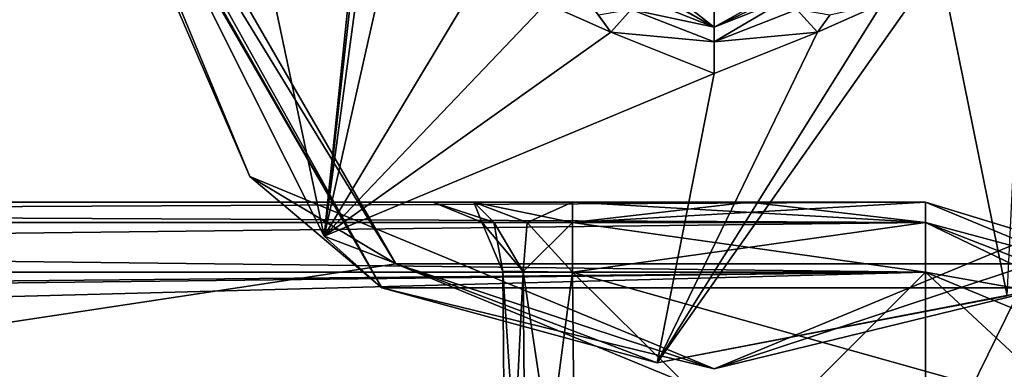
# Model space of a CAD drawing. Header units: metres. Extents: x -205 to 205, y -82 to 82.
# Tile 285 of 426: x 31.04 to 38.07, y 44.3 to 46.8. Entities that reach past the tile are written whole.
import ezdxf

# ---------------------------------------------------------------- set-up
doc = ezdxf.new("R2010")
doc.units = ezdxf.units.M
doc.layers.add('solid_PRT0003', color=7, linetype='CONTINUOUS')

msp = doc.modelspace()

# ---------------------------------------------------------------- linework, layer by layer
at = {"layer": 'solid_PRT0003'}
for points in [[(0, -75), (0, 75), (200, 75)], [(200, -75), (0, -75), (200, 75)], [(152.359421, 46.364033, 1.5), (155.12355, 47.959885, 1.5), (0, 75, 1.5)], [(82.463356, 59.144901, 1.5), (152.359421, 46.364033, 1.5), (0, 75, 1.5)], [(22.412584, 43.790237, 12.882648), (31.964466, 53.035534, 13.207107), (31.757359, 53.242641, 12.5)], [(22.444714, 43.914734, 12.646502), (22.412584, 43.790237, 12.882648), (31.757359, 53.242641, 12.5)], [(22.479185, 43.964466, 12.5), (22.444714, 43.914734, 12.646502), (31.757359, 53.242641, 12.5)], [(31.757359, 53.242641, 12.5), (23.929039, 45.414322, 3.196684), (22.479185, 43.964466, 3.444855)], [(22.479185, 43.964466, 12.5), (31.757359, 53.242641, 12.5), (22.479185, 43.964466, 3.444855)], [(31.757359, 53.242641, 12.5), (25.196232, 46.681515, 3.004873), (23.929039, 45.414322, 3.196684)], [(31.757359, 53.242641, 12.5), (28.7278, 50.213081, 2.590601), (25.196232, 46.681515, 3.004873)], [(22.412584, 43.790237, 12.882648), (22.59115, 43.655769, 13.211638), (31.964466, 53.035534, 13.207107)], [(22.59115, 43.655769, 13.211638), (23.042608, 43.498199, 13.462326), (31.964466, 53.035534, 13.207107)], [(23.042608, 43.498199, 13.462326), (23.428932, 43.5, 13.5), (31.964466, 53.035534, 13.207107)], [(31.964466, 53.035534, 13.207107), (23.428932, 43.5, 13.5), (32.464466, 52.535534, 13.5)], [(31.450001, 49, 13.5), (32.464466, 52.535534, 13.5), (23.428932, 43.5, 13.5)], [(33.725079, 45.059544, 13.5), (31.450001, 49, 13.5), (23.428932, 43.5, 13.5)], [(33.625015, 44.886372, 13.7), (31.25, 49, 17.098219), (31.25, 49, 13.7)], [(33.625015, 44.886372, 17.098219), (31.272049, 49, 17.189507), (31.25, 49, 17.098219)], [(33.625015, 44.886372, 13.7), (33.625015, 44.886372, 17.098219), (31.25, 49, 17.098219)], [(32.682663, 45.682663, 13.558578), (33.625015, 44.886372, 13.7), (31.25, 49, 13.7)], [(32.682663, 45.682663, 13.558578), (31.25, 49, 13.7), (31.308578, 49, 13.558578)], [(33.625015, 44.886372, 17.098219), (31.333334, 49, 17.260666), (31.272049, 49, 17.189507)], [(31.308578, 49, 13.558578), (31.450001, 49, 13.5), (33.725079, 45.059544, 13.5)], [(32.682663, 45.682663, 13.558578), (31.308578, 49, 13.558578), (33.725079, 45.059544, 13.5)], [(33.625015, 44.886372, 17.098219), (33.212608, 45.257244, 17.260666), (31.333334, 49, 17.260666)], [(32.42065, 49, 17.9174), (31.333334, 49, 17.260666), (33.212608, 45.257244, 17.260666)], [(33.598206, 49, 18.393753), (32.42065, 49, 17.9174), (33.212608, 45.257244, 17.260666)], [(33.608345, 48.77932, 18.393745), (33.598206, 49, 18.393753), (33.212608, 45.257244, 17.260666)], [(33.651543, 48.496578, 18.393747), (33.608345, 48.77932, 18.393745), (33.212608, 45.257244, 17.260666)], [(33.765095, 47.709679, 18.33514), (33.651543, 48.496578, 18.393747), (33.212608, 45.257244, 17.260666)], [(34.389793, 47.217888, 18.393747), (33.765095, 47.709679, 18.33514), (33.212608, 45.257244, 17.260666)], [(38.234955, 47.709778, 18.335142), (37.610207, 47.217888, 18.393747), (38.094273, 44.829651, 17.260666)], [(34.799061, 46.919994, 18.393747), (34.389793, 47.217888, 18.393747), (33.212608, 45.257244, 17.260666)], [(34.937832, 47.159683, 18.43961), (34.799061, 46.919994, 18.393747), (35.261749, 46.714466, 18.393747)], [(34.937832, 47.159683, 18.43961), (35.261749, 46.714466, 18.393747), (35.173622, 46.835346, 18.416395)], [(37.610207, 47.217888, 18.393747), (35.592983, 44.351116, 17.260666), (38.094273, 44.829651, 17.260666)], [(37.200874, 46.919952, 18.393747), (35.592983, 44.351116, 17.260666), (37.610207, 47.217888, 18.393747)], [(35.329273, 47.124851, 16.770613), (35.45715, 46.966999, 18.155281), (36, 46.75, 18.098503)], [(36.000744, 46.75, 16.884211), (35.329273, 47.124851, 16.770613), (36, 46.75, 18.098503)], [(36.000744, 46.75, 16.884211), (35.39394, 47.103199, 16.639412), (35.329273, 47.124851, 16.770613)], [(36.000744, 46.75, 16.884211), (35.510468, 47.134945, 16.554106), (35.39394, 47.103199, 16.639412)], [(36.000744, 46.75, 16.884211), (36.00005, 46.875008, 16.667706), (35.510468, 47.134945, 16.554106)], [(36.000744, 46.75, 16.884211), (36.670727, 47.124851, 16.770613), (36.00005, 46.875008, 16.667706)], [(36.000744, 46.75, 16.884211), (36.670727, 47.124851, 18.184393), (36.670727, 47.124851, 16.770613)], [(36.000744, 46.75, 16.884211), (36.613266, 47.043476, 18.172403), (36.670727, 47.124851, 18.184393)], [(36.000744, 46.75, 16.884211), (36.54285, 46.966999, 18.155281), (36.613266, 47.043476, 18.172403)], [(36, 46.75, 18.098503), (35.45715, 46.966999, 18.155281), (35.408401, 46.876709, 18.352713)], [(36, 46.645508, 18.301796), (36.591595, 46.876709, 18.352715), (36.54285, 46.966999, 18.155281)], [(36, 46.645508, 18.301796), (36.54285, 46.966999, 18.155281), (36, 46.75, 18.098503)], [(36.000744, 46.75, 16.884211), (36, 46.75, 18.098503), (36.54285, 46.966999, 18.155281)], [(35.261749, 46.714466, 18.393747), (34.799061, 46.919994, 18.393747), (33.212608, 45.257244, 17.260666)], [(35.408401, 46.876709, 18.352713), (35.173622, 46.835346, 18.416395), (35.261749, 46.714466, 18.393747)], [(36, 46.645508, 18.301796), (35.408401, 46.876709, 18.352713), (35.261749, 46.714466, 18.393747)], [(36, 46.645508, 18.301796), (36, 46.75, 18.098503), (35.408401, 46.876709, 18.352713)], [(37.200874, 46.919952, 18.393747), (36.738251, 46.714466, 18.393747), (35.592983, 44.351116, 17.260666)], [(36, 46.645508, 18.301796), (36.738251, 46.714466, 18.393747), (36.591595, 46.876709, 18.352715)], [(36.591595, 46.876709, 18.352715), (36.738251, 46.714466, 18.393747), (36.826389, 46.835361, 18.416397)], [(36.826389, 46.835361, 18.416397), (36.738251, 46.714466, 18.393747), (37.200874, 46.919952, 18.393747)], [(36, 46.419353, 18.335138), (35.261749, 46.714466, 18.393747), (33.212608, 45.257244, 17.260666)], [(36, 46.645508, 18.301796), (35.261749, 46.714466, 18.393747), (36, 46.419353, 18.335138)], [(36.738251, 46.714466, 18.393747), (36, 46.419353, 18.335138), (35.592983, 44.351116, 17.260666)], [(36, 46.645508, 18.301796), (36, 46.419353, 18.335138), (36.738251, 46.714466, 18.393747)], [(36, 46.419353, 18.335138), (33.212608, 45.257244, 17.260666), (35.592983, 44.351116, 17.260666)], [(36, 44.308578, 13.558578), (32.682663, 45.682663, 13.558578), (33.725079, 45.059544, 13.5)], [(36, 44.308578, 13.558578), (33.625015, 44.886372, 13.7), (32.682663, 45.682663, 13.558578)], [(39.317337, 45.682663, 13.558578), (36, 44.308578, 13.558578), (38.275257, 45.059738, 13.5)], [(39.317337, 45.682663, 13.558578), (38.375008, 44.886383, 13.7), (36, 44.308578, 13.558578)], [(34.281857, 45.5, 47.792873), (7.2262, 45.5, 46.5), (25.032543, 45.5, 47.5)], [(37.510765, 45.5, 47.5), (37.510765, 45.5, 46.5), (7.2262, 45.5, 46.5)], [(37.510765, 45.353554, 46.146446), (7.2262, 45.5, 46.5), (37.510765, 45.5, 46.5)], [(36.24987, 45.5, 47.5), (37.510765, 45.5, 47.5), (7.2262, 45.5, 46.5)], [(34.988979, 45.5, 47.5), (36.24987, 45.5, 47.5), (7.2262, 45.5, 46.5)], [(34.281857, 45.5, 47.792873), (34.988979, 45.5, 47.5), (7.2262, 45.5, 46.5)], [(7.2262, 45.353504, 46.146397), (7.2262, 45.5, 46.5), (37.510765, 45.353554, 46.146446)], [(8.079841, 45.5, 74.025986), (7.2262, 45.5, 74.5), (37.510765, 45.5, 74.5)], [(7.2262, 45.353527, 74.853577), (37.510765, 45.5, 74.5), (7.2262, 45.5, 74.5)], [(37.510765, 45.353554, 74.853554), (37.510765, 45.5, 74.5), (7.2262, 45.353527, 74.853577)], [(8.902474, 45.5, 73.5), (8.079841, 45.5, 74.025986), (37.510765, 45.5, 74.5)], [(16.967514, 45.5, 73.5), (8.902474, 45.5, 73.5), (37.510765, 45.5, 74.5)], [(25.032551, 45.5, 73.5), (16.967514, 45.5, 73.5), (37.510765, 45.5, 74.5)], [(33.98893, 45.5, 48.499981), (25.032543, 45.5, 47.5), (25.739674, 45.5, 47.792873)], [(33.98893, 45.5, 48.499981), (34.281857, 45.5, 47.792873), (25.032543, 45.5, 47.5)], [(25.739674, 45.5, 73.20713), (25.032551, 45.5, 73.5), (37.510765, 45.5, 74.5)], [(33.98893, 45.5, 66.499985), (25.739674, 45.5, 47.792873), (26.0326, 45.5, 48.499989)], [(33.98893, 45.5, 51.499996), (33.98893, 45.5, 48.499981), (25.739674, 45.5, 47.792873)], [(33.98893, 45.5, 54.500011), (33.98893, 45.5, 51.499996), (25.739674, 45.5, 47.792873)], [(33.98893, 45.5, 57.499981), (33.98893, 45.5, 54.500011), (25.739674, 45.5, 47.792873)], [(33.98893, 45.5, 60.499996), (33.98893, 45.5, 57.499981), (25.739674, 45.5, 47.792873)], [(33.98893, 45.5, 63.500011), (33.98893, 45.5, 60.499996), (25.739674, 45.5, 47.792873)], [(33.98893, 45.5, 66.499985), (33.98893, 45.5, 63.500011), (25.739674, 45.5, 47.792873)], [(26.0326, 45.5, 72.500023), (25.739674, 45.5, 73.20713), (37.510765, 45.5, 74.5)], [(34.281857, 45.5, 73.20713), (26.0326, 45.5, 60.500004), (26.0326, 45.5, 63.500019)], [(26.0326, 45.5, 66.499985), (34.281857, 45.5, 73.20713), (26.0326, 45.5, 63.500019)], [(34.281857, 45.5, 73.20713), (26.0326, 45.5, 57.499989), (26.0326, 45.5, 60.500004)], [(34.281857, 45.5, 73.20713), (26.0326, 45.5, 54.500019), (26.0326, 45.5, 57.499989)], [(33.98893, 45.5, 72.500015), (26.0326, 45.5, 51.500004), (26.0326, 45.5, 54.500019)], [(34.281857, 45.5, 73.20713), (33.98893, 45.5, 72.500015), (26.0326, 45.5, 54.500019)], [(33.98893, 45.5, 72.500015), (26.0326, 45.5, 48.499989), (26.0326, 45.5, 51.500004)], [(33.98893, 45.5, 69.5), (33.98893, 45.5, 66.499985), (26.0326, 45.5, 48.499989)], [(33.98893, 45.5, 72.500015), (33.98893, 45.5, 69.5), (26.0326, 45.5, 48.499989)], [(26.0326, 45.5, 72.500023), (34.988987, 45.5, 73.5), (34.281857, 45.5, 73.20713)], [(26.0326, 45.5, 69.5), (26.0326, 45.5, 72.500023), (34.281857, 45.5, 73.20713)], [(26.0326, 45.5, 66.499985), (26.0326, 45.5, 69.5), (34.281857, 45.5, 73.20713)], [(26.0326, 45.5, 72.500023), (37.510765, 45.5, 74.5), (34.988987, 45.5, 73.5)], [(34.426773, 45.356216, 48.175434), (34.281857, 45.5, 47.792873), (33.98893, 45.5, 48.499981)], [(34.339386, 45.356625, 54.5), (33.98893, 45.5, 48.499981), (33.98893, 45.5, 51.499996)], [(34.339386, 45.356625, 48.5), (33.98893, 45.5, 48.499981), (34.339386, 45.356625, 54.5)], [(34.426773, 45.356216, 48.175434), (33.98893, 45.5, 48.499981), (34.339386, 45.356625, 48.5)], [(34.339386, 45.356625, 54.5), (33.98893, 45.5, 51.499996), (33.98893, 45.5, 54.500011)], [(34.281857, 45.5, 56.792873), (34.281857, 45.5, 55.207127), (33.98893, 45.5, 54.500011)], [(34.339386, 45.356625, 54.5), (33.98893, 45.5, 54.500011), (34.281857, 45.5, 55.207127)], [(33.98893, 45.5, 57.499981), (34.281857, 45.5, 56.792873), (33.98893, 45.5, 54.500011)], [(34.426773, 45.356216, 57.175434), (34.281857, 45.5, 56.792873), (33.98893, 45.5, 57.499981)], [(34.339386, 45.356625, 63.5), (33.98893, 45.5, 57.499981), (33.98893, 45.5, 60.499996)], [(34.339386, 45.356625, 57.5), (33.98893, 45.5, 57.499981), (34.339386, 45.356625, 63.5)], [(34.426773, 45.356216, 57.175434), (33.98893, 45.5, 57.499981), (34.339386, 45.356625, 57.5)], [(34.339386, 45.356625, 63.5), (33.98893, 45.5, 60.499996), (33.98893, 45.5, 63.500011)], [(34.281857, 45.5, 65.79287), (34.281857, 45.5, 64.20713), (33.98893, 45.5, 63.500011)], [(34.339386, 45.356625, 63.5), (33.98893, 45.5, 63.500011), (34.281857, 45.5, 64.20713)], [(33.98893, 45.5, 66.499985), (34.281857, 45.5, 65.79287), (33.98893, 45.5, 63.500011)], [(34.426773, 45.356216, 66.175438), (34.281857, 45.5, 65.79287), (33.98893, 45.5, 66.499985)], [(34.339386, 45.356625, 72.5), (33.98893, 45.5, 66.499985), (33.98893, 45.5, 69.5)], [(34.339386, 45.356625, 66.5), (33.98893, 45.5, 66.499985), (34.339386, 45.356625, 72.5)], [(34.426773, 45.356216, 66.175438), (33.98893, 45.5, 66.499985), (34.339386, 45.356625, 66.5)], [(34.339386, 45.356625, 72.5), (33.98893, 45.5, 69.5), (33.98893, 45.5, 72.500015)], [(34.339386, 45.356625, 72.5), (33.98893, 45.5, 72.500015), (34.281857, 45.5, 73.20713)], [(34.988968, 45.35355, 47.853554), (34.988979, 45.5, 47.5), (34.281857, 45.5, 47.792873)], [(34.664948, 45.355091, 47.938828), (34.988968, 45.35355, 47.853554), (34.281857, 45.5, 47.792873)], [(34.664948, 45.355091, 47.938828), (34.281857, 45.5, 47.792873), (34.426773, 45.356216, 48.175434)], [(34.988979, 45.5, 56.5), (34.988987, 45.5, 55.5), (34.281857, 45.5, 55.207127)], [(34.664948, 45.355091, 55.061172), (34.281857, 45.5, 55.207127), (34.988987, 45.5, 55.5)], [(34.281857, 45.5, 56.792873), (34.988979, 45.5, 56.5), (34.281857, 45.5, 55.207127)], [(34.426773, 45.356216, 54.824562), (34.281857, 45.5, 55.207127), (34.664948, 45.355091, 55.061172)], [(34.339386, 45.356625, 54.5), (34.281857, 45.5, 55.207127), (34.426773, 45.356216, 54.824562)], [(34.988968, 45.35355, 56.853554), (34.988979, 45.5, 56.5), (34.281857, 45.5, 56.792873)], [(34.664948, 45.355091, 56.938828), (34.281857, 45.5, 56.792873), (34.426773, 45.356216, 57.175434)], [(34.988968, 45.35355, 56.853554), (34.281857, 45.5, 56.792873), (34.664948, 45.355091, 56.938828)], [(34.988979, 45.5, 65.5), (34.988987, 45.5, 64.5), (34.281857, 45.5, 64.20713)], [(34.664948, 45.355091, 64.061172), (34.281857, 45.5, 64.20713), (34.988987, 45.5, 64.5)], [(34.281857, 45.5, 65.79287), (34.988979, 45.5, 65.5), (34.281857, 45.5, 64.20713)], [(34.426773, 45.356216, 63.824562), (34.281857, 45.5, 64.20713), (34.664948, 45.355091, 64.061172)], [(34.339386, 45.356625, 63.5), (34.281857, 45.5, 64.20713), (34.426773, 45.356216, 63.824562)], [(34.988968, 45.35355, 65.853554), (34.988979, 45.5, 65.5), (34.281857, 45.5, 65.79287)], [(34.664948, 45.355091, 65.938828), (34.281857, 45.5, 65.79287), (34.426773, 45.356216, 66.175438)], [(34.988968, 45.35355, 65.853554), (34.281857, 45.5, 65.79287), (34.664948, 45.355091, 65.938828)], [(34.664948, 45.355091, 73.061172), (34.281857, 45.5, 73.20713), (34.988987, 45.5, 73.5)], [(34.426773, 45.356216, 72.824562), (34.339386, 45.356625, 72.5), (34.281857, 45.5, 73.20713)], [(34.426773, 45.356216, 72.824562), (34.281857, 45.5, 73.20713), (34.664948, 45.355091, 73.061172)], [(34.664948, 45.355091, 55.061172), (34.988987, 45.5, 55.5), (34.988968, 45.35355, 55.146442)], [(34.664948, 45.355091, 64.061172), (34.988987, 45.5, 64.5), (34.988968, 45.35355, 64.146446)], [(34.664948, 45.355091, 73.061172), (34.988987, 45.5, 73.5), (34.988968, 45.35355, 73.146446)], [(34.988968, 45.35355, 47.853554), (37.510765, 45.5, 47.5), (36.24987, 45.5, 47.5)], [(34.988968, 45.35355, 47.853554), (37.510765, 45.353554, 47.853554), (37.510765, 45.5, 47.5)], [(34.988968, 45.35355, 47.853554), (36.24987, 45.5, 47.5), (34.988979, 45.5, 47.5)], [(34.988968, 45.35355, 55.146442), (34.988987, 45.5, 55.5), (37.510765, 45.353554, 55.146446)], [(34.988968, 45.35355, 56.853554), (37.510765, 45.5, 56.5), (36.24987, 45.5, 56.5)], [(34.988968, 45.35355, 56.853554), (37.510765, 45.353554, 56.853554), (37.510765, 45.5, 56.5)], [(34.988968, 45.35355, 56.853554), (36.24987, 45.5, 56.5), (34.988979, 45.5, 56.5)], [(34.988968, 45.35355, 64.146446), (34.988987, 45.5, 64.5), (37.510765, 45.353554, 64.146446)], [(34.988968, 45.35355, 65.853554), (37.510765, 45.5, 65.5), (36.24987, 45.5, 65.5)], [(37.510765, 45.353554, 65.853554), (37.510765, 45.5, 65.5), (34.988968, 45.35355, 65.853554)], [(34.988968, 45.35355, 65.853554), (36.24987, 45.5, 65.5), (34.988979, 45.5, 65.5)], [(34.988968, 45.35355, 73.146446), (34.988987, 45.5, 73.5), (37.510765, 45.353554, 73.146446)], [(34.988979, 45.5, 56.5), (36.24987, 45.5, 56.5), (34.988987, 45.5, 55.5)], [(34.988979, 45.5, 65.5), (36.24987, 45.5, 65.5), (34.988987, 45.5, 64.5)], [(36.24987, 45.5, 56.5), (36.249874, 45.5, 55.5), (34.988987, 45.5, 55.5)], [(37.510765, 45.353554, 55.146446), (34.988987, 45.5, 55.5), (36.249874, 45.5, 55.5)], [(36.24987, 45.5, 65.5), (36.249874, 45.5, 64.5), (34.988987, 45.5, 64.5)], [(37.510765, 45.353554, 64.146446), (34.988987, 45.5, 64.5), (36.249874, 45.5, 64.5)], [(37.510765, 45.5, 74.5), (36.249874, 45.5, 73.5), (34.988987, 45.5, 73.5)], [(37.510765, 45.353554, 73.146446), (34.988987, 45.5, 73.5), (36.249874, 45.5, 73.5)], [(36.24987, 45.5, 56.5), (37.510765, 45.5, 56.5), (36.249874, 45.5, 55.5)], [(36.24987, 45.5, 65.5), (37.510765, 45.5, 65.5), (36.249874, 45.5, 64.5)], [(37.510765, 45.5, 56.5), (37.510765, 45.5, 55.5), (36.249874, 45.5, 55.5)], [(37.510765, 45.353554, 55.146446), (36.249874, 45.5, 55.5), (37.510765, 45.5, 55.5)], [(37.510765, 45.5, 65.5), (37.510765, 45.5, 64.5), (36.249874, 45.5, 64.5)], [(37.510765, 45.353554, 64.146446), (36.249874, 45.5, 64.5), (37.510765, 45.5, 64.5)], [(37.510765, 45.5, 74.5), (37.510765, 45.5, 73.5), (36.249874, 45.5, 73.5)], [(37.510765, 45.353554, 73.146446), (36.249874, 45.5, 73.5), (37.510765, 45.5, 73.5)], [(43.167618, 43.156853, 47.5), (37.510765, 45.5, 46.5), (37.510765, 45.5, 47.5)], [(43.167618, 43.156853, 46.5), (37.510765, 45.5, 46.5), (43.167618, 43.156853, 47.5)], [(37.510765, 45.353554, 46.146446), (37.510765, 45.5, 46.5), (43.167618, 43.156853, 46.5)], [(41.437542, 44.301376, 47.853554), (43.167618, 43.156853, 47.5), (37.510765, 45.5, 47.5)], [(37.510765, 45.353554, 47.853554), (41.437542, 44.301376, 47.853554), (37.510765, 45.5, 47.5)], [(43.167618, 43.156853, 56.5), (37.510765, 45.5, 55.5), (37.510765, 45.5, 56.5)], [(43.167618, 43.156853, 55.5), (37.510765, 45.5, 55.5), (43.167618, 43.156853, 56.5)], [(37.510765, 45.353554, 55.146446), (37.510765, 45.5, 55.5), (43.167618, 43.156853, 55.5)], [(41.437542, 44.301376, 56.853554), (43.167618, 43.156853, 56.5), (37.510765, 45.5, 56.5)], [(37.510765, 45.353554, 56.853554), (41.437542, 44.301376, 56.853554), (37.510765, 45.5, 56.5)], [(43.167618, 43.156853, 65.5), (37.510765, 45.5, 64.5), (37.510765, 45.5, 65.5)], [(43.167618, 43.156853, 64.5), (37.510765, 45.5, 64.5), (43.167618, 43.156853, 65.5)], [(37.510765, 45.353554, 64.146446), (37.510765, 45.5, 64.5), (43.167618, 43.156853, 64.5)], [(41.437542, 44.301376, 65.853554), (37.510765, 45.5, 65.5), (37.510765, 45.353554, 65.853554)], [(41.437542, 44.301376, 65.853554), (43.167618, 43.156853, 65.5), (37.510765, 45.5, 65.5)], [(43.167618, 43.156853, 74.5), (37.510765, 45.5, 73.5), (37.510765, 45.5, 74.5)], [(43.167618, 43.156853, 73.5), (37.510765, 45.353554, 73.146446), (37.510765, 45.5, 73.5)], [(43.167618, 43.156853, 74.5), (43.167618, 43.156853, 73.5), (37.510765, 45.5, 73.5)], [(41.437542, 44.301376, 74.853554), (37.510765, 45.5, 74.5), (37.510765, 45.353554, 74.853554)], [(43.167618, 43.156853, 74.5), (37.510765, 45.5, 74.5), (41.437542, 44.301376, 74.853554)], [(7.2262, 45.353504, 46.146397), (37.510765, 45.353554, 46.146446), (37.510765, 45, 46)], [(37.510765, 45.353554, 74.853554), (7.2262, 45.353527, 74.853577), (7.2262, 45, 75)], [(37.510765, 45.353554, 74.853554), (7.2262, 45, 75), (37.510765, 45, 75)], [(7.2262, 45.353504, 46.146397), (37.510765, 45, 46), (7.2262, 45, 46)], [(34.488911, 45.004364, 54.5), (34.339386, 45.356625, 54.5), (34.426773, 45.356216, 54.824562)], [(34.339386, 45.356625, 48.5), (34.339386, 45.356625, 54.5), (34.488911, 45.004364, 54.5)], [(34.339386, 45.356625, 48.5), (34.488911, 45.004364, 54.5), (34.488911, 45.004364, 48.5)], [(34.339386, 45.356625, 66.5), (34.488911, 45.004364, 72.5), (34.488911, 45.004364, 66.5)], [(34.635303, 45.003086, 66.146515), (34.339386, 45.356625, 66.5), (34.488911, 45.004364, 66.5)], [(34.339386, 45.356625, 66.5), (34.339386, 45.356625, 72.5), (34.488911, 45.004364, 72.5)], [(34.426773, 45.356216, 72.824562), (34.488911, 45.004364, 72.5), (34.339386, 45.356625, 72.5)], [(34.339386, 45.356625, 57.5), (34.488911, 45.004364, 63.5), (34.488911, 45.004364, 57.5)], [(34.635303, 45.003086, 57.146515), (34.339386, 45.356625, 57.5), (34.488911, 45.004364, 57.5)], [(34.339386, 45.356625, 63.5), (34.426773, 45.356216, 63.824562), (34.488911, 45.004364, 63.5)], [(34.339386, 45.356625, 57.5), (34.339386, 45.356625, 63.5), (34.488911, 45.004364, 63.5)], [(34.635303, 45.003086, 48.146515), (34.339386, 45.356625, 48.5), (34.488911, 45.004364, 48.5)], [(34.635303, 45.003086, 66.146515), (34.426773, 45.356216, 66.175438), (34.339386, 45.356625, 66.5)], [(34.635303, 45.003086, 57.146515), (34.426773, 45.356216, 57.175434), (34.339386, 45.356625, 57.5)], [(34.635303, 45.003086, 48.146515), (34.426773, 45.356216, 48.175434), (34.339386, 45.356625, 48.5)], [(34.635303, 45.003086, 54.853485), (34.426773, 45.356216, 54.824562), (34.664948, 45.355091, 55.061172)], [(34.635303, 45.003086, 54.853485), (34.488911, 45.004364, 54.5), (34.426773, 45.356216, 54.824562)], [(34.635303, 45.003086, 72.853485), (34.488911, 45.004364, 72.5), (34.426773, 45.356216, 72.824562)], [(34.635303, 45.003086, 63.853485), (34.488911, 45.004364, 63.5), (34.426773, 45.356216, 63.824562)], [(34.635303, 45.003086, 66.146515), (34.664948, 45.355091, 65.938828), (34.426773, 45.356216, 66.175438)], [(34.635303, 45.003086, 63.853485), (34.426773, 45.356216, 63.824562), (34.664948, 45.355091, 64.061172)], [(34.635303, 45.003086, 57.146515), (34.664948, 45.355091, 56.938828), (34.426773, 45.356216, 57.175434)], [(34.635303, 45.003086, 48.146515), (34.664948, 45.355091, 47.938828), (34.426773, 45.356216, 48.175434)], [(34.635303, 45.003086, 72.853485), (34.426773, 45.356216, 72.824562), (34.664948, 45.355091, 73.061172)], [(34.635303, 45.003086, 48.146515), (34.988968, 45, 48), (34.664948, 45.355091, 47.938828)], [(34.635303, 45.003086, 57.146515), (34.988968, 45, 57), (34.664948, 45.355091, 56.938828)], [(34.635303, 45.003086, 54.853485), (34.664948, 45.355091, 55.061172), (34.988968, 45.35355, 55.146442)], [(34.635303, 45.003086, 66.146515), (34.988968, 45, 66), (34.664948, 45.355091, 65.938828)], [(34.635303, 45.003086, 63.853485), (34.664948, 45.355091, 64.061172), (34.988968, 45.35355, 64.146446)], [(34.635303, 45.003086, 72.853485), (34.664948, 45.355091, 73.061172), (34.988968, 45.35355, 73.146446)], [(34.635303, 45.003086, 72.853485), (34.988968, 45.35355, 73.146446), (34.988968, 45, 73)], [(34.635303, 45.003086, 54.853485), (34.988968, 45.35355, 55.146442), (34.988968, 45, 55)], [(34.635303, 45.003086, 63.853485), (34.988968, 45.35355, 64.146446), (34.988968, 45, 64)], [(34.664948, 45.355091, 47.938828), (34.988968, 45, 48), (34.988968, 45.35355, 47.853554)], [(34.988968, 45.35355, 56.853554), (34.664948, 45.355091, 56.938828), (34.988968, 45, 57)], [(34.988968, 45, 66), (34.988968, 45.35355, 65.853554), (34.664948, 45.355091, 65.938828)], [(37.510765, 45.353554, 47.853554), (34.988968, 45, 48), (37.510765, 45, 48)], [(34.988968, 45.35355, 47.853554), (34.988968, 45, 48), (37.510765, 45.353554, 47.853554)], [(34.988968, 45.35355, 73.146446), (37.510765, 45.353554, 73.146446), (37.510765, 45, 73)], [(37.510765, 45.353554, 56.853554), (34.988968, 45, 57), (37.510765, 45, 57)], [(34.988968, 45.35355, 56.853554), (34.988968, 45, 57), (37.510765, 45.353554, 56.853554)], [(34.988968, 45.35355, 55.146442), (37.510765, 45.353554, 55.146446), (37.510765, 45, 55)], [(37.510765, 45.353554, 65.853554), (34.988968, 45.35355, 65.853554), (34.988968, 45, 66)], [(37.510765, 45.353554, 65.853554), (34.988968, 45, 66), (37.510765, 45, 66)], [(34.988968, 45.35355, 64.146446), (37.510765, 45.353554, 64.146446), (37.510765, 45, 64)], [(34.988968, 45.35355, 73.146446), (37.510765, 45, 73), (34.988968, 45, 73)], [(34.988968, 45.35355, 55.146442), (37.510765, 45, 55), (34.988968, 45, 55)], [(34.988968, 45.35355, 64.146446), (37.510765, 45, 64), (34.988968, 45, 64)], [(37.510765, 45.353554, 47.853554), (37.510765, 45, 48), (42.81406, 42.803295, 48)], [(37.510765, 45.353554, 47.853554), (42.81406, 42.803295, 48), (41.437542, 44.301376, 47.853554)], [(37.510765, 45.353554, 73.146446), (41.437542, 44.301376, 73.146446), (37.510765, 45, 73)], [(43.167618, 43.156853, 73.5), (41.437542, 44.301376, 73.146446), (37.510765, 45.353554, 73.146446)], [(37.510765, 45.353554, 56.853554), (37.510765, 45, 57), (42.81406, 42.803295, 57)], [(37.510765, 45.353554, 56.853554), (42.81406, 42.803295, 57), (41.437542, 44.301376, 56.853554)], [(37.510765, 45.353554, 55.146446), (43.167618, 43.156853, 55.5), (41.437542, 44.301376, 55.146446)], [(37.510765, 45, 55), (37.510765, 45.353554, 55.146446), (41.437542, 44.301376, 55.146446)], [(42.81406, 42.803295, 66), (37.510765, 45.353554, 65.853554), (37.510765, 45, 66)], [(42.81406, 42.803295, 66), (41.437542, 44.301376, 65.853554), (37.510765, 45.353554, 65.853554)], [(37.510765, 45.353554, 64.146446), (43.167618, 43.156853, 64.5), (41.437542, 44.301376, 64.146446)], [(37.510765, 45, 64), (37.510765, 45.353554, 64.146446), (41.437542, 44.301376, 64.146446)], [(37.510765, 45.353554, 46.146446), (43.167618, 43.156853, 46.5), (41.437542, 44.301376, 46.146446)], [(37.510765, 45, 46), (37.510765, 45.353554, 46.146446), (41.437542, 44.301376, 46.146446)], [(37.510765, 45.353554, 74.853554), (37.510765, 45, 75), (42.81406, 42.803295, 75)], [(41.437542, 44.301376, 74.853554), (37.510765, 45.353554, 74.853554), (42.81406, 42.803295, 75)], [(33.625015, 44.886372, 17.098219), (35.592983, 44.351116, 17.260666), (33.212608, 45.257244, 17.260666)], [(33.725079, 45.059544, 13.5), (23.428932, 43.5, 13.5), (37.510765, 43.5, 13.5)], [(38.275257, 45.059738, 13.5), (33.725079, 45.059544, 13.5), (37.510765, 43.5, 13.5)], [(36, 44.308578, 13.558578), (33.725079, 45.059544, 13.5), (38.275257, 45.059738, 13.5)], [(38.275257, 45.059738, 13.5), (37.510765, 43.5, 13.5), (41.753407, 41.742641, 13.5)], [(37.510765, 45, 46), (-37.489235, 43, 46), (0.010767, 44.558178, 46)], [(37.510765, 43, 46), (-37.489235, 43, 46), (37.510765, 45, 46)], [(-37.489235, 45, 75), (37.510765, 43, 75), (0.010763, 44.558178, 75)], [(-37.489235, 43, 75), (37.510765, 43, 75), (-37.489235, 45, 75)], [(0.010767, 44.558178, 46), (2.687146, 44.668194, 46), (37.510765, 45, 46)], [(2.687146, 44.668194, 46), (7.2262, 45, 46), (37.510765, 45, 46)], [(37.510765, 43, 75), (6.621161, 44.985603, 75), (5.947914, 44.940296, 75)], [(37.510765, 43, 75), (7.2262, 45, 75), (6.621161, 44.985603, 75)], [(37.510765, 43, 75), (37.510765, 45, 75), (7.2262, 45, 75)], [(34.488911, 45.004364, 54.5), (34.510765, 42.5, 54.5), (34.510765, 42.5, 48.5)], [(34.635303, 45.003086, 54.853485), (34.510765, 42.5, 54.5), (34.488911, 45.004364, 54.5)], [(34.488911, 45.004364, 48.5), (34.510765, 42.5, 48.5), (34.657215, 42.5, 48.14645)], [(34.488911, 45.004364, 48.5), (34.488911, 45.004364, 54.5), (34.510765, 42.5, 48.5)], [(34.635303, 45.003086, 48.146515), (34.488911, 45.004364, 48.5), (34.657215, 42.5, 48.14645)], [(34.488911, 45.004364, 63.5), (34.510765, 42.5, 63.5), (34.510765, 42.5, 57.5)], [(34.635303, 45.003086, 63.853485), (34.510765, 42.5, 63.5), (34.488911, 45.004364, 63.5)], [(34.488911, 45.004364, 57.5), (34.510765, 42.5, 57.5), (34.657215, 42.5, 57.14645)], [(34.488911, 45.004364, 63.5), (34.510765, 42.5, 57.5), (34.488911, 45.004364, 57.5)], [(34.635303, 45.003086, 57.146515), (34.488911, 45.004364, 57.5), (34.657215, 42.5, 57.14645)], [(34.488911, 45.004364, 72.5), (34.510765, 42.5, 72.5), (34.510765, 42.5, 66.5)], [(34.635303, 45.003086, 72.853485), (34.510765, 42.5, 72.5), (34.488911, 45.004364, 72.5)], [(34.488911, 45.004364, 66.5), (34.510765, 42.5, 66.5), (34.657215, 42.5, 66.146446)], [(34.488911, 45.004364, 72.5), (34.510765, 42.5, 66.5), (34.488911, 45.004364, 66.5)], [(34.635303, 45.003086, 66.146515), (34.488911, 45.004364, 66.5), (34.657215, 42.5, 66.146446)], [(34.635303, 45.003086, 54.853485), (34.657215, 42.5, 54.85355), (34.510765, 42.5, 54.5)], [(34.635303, 45.003086, 63.853485), (34.657215, 42.5, 63.85355), (34.510765, 42.5, 63.5)], [(34.635303, 45.003086, 72.853485), (34.657215, 42.5, 72.853554), (34.510765, 42.5, 72.5)], [(34.635303, 45.003086, 54.853485), (34.988968, 45, 55), (34.657215, 42.5, 54.85355)], [(34.635303, 45.003086, 48.146515), (34.657215, 42.5, 48.14645), (35.010784, 42.5, 48)], [(34.635303, 45.003086, 48.146515), (35.010784, 42.5, 48), (34.988968, 45, 48)], [(34.635303, 45.003086, 63.853485), (34.988968, 45, 64), (34.657215, 42.5, 63.85355)], [(34.635303, 45.003086, 57.146515), (34.657215, 42.5, 57.14645), (35.010784, 42.5, 57)], [(34.635303, 45.003086, 57.146515), (35.010784, 42.5, 57), (34.988968, 45, 57)], [(34.635303, 45.003086, 72.853485), (34.988968, 45, 73), (34.657215, 42.5, 72.853554)], [(34.635303, 45.003086, 66.146515), (34.657215, 42.5, 66.146446), (35.010784, 42.5, 66)], [(34.635303, 45.003086, 66.146515), (35.010784, 42.5, 66), (34.988968, 45, 66)], [(34.988968, 45, 55), (35.010784, 42.5, 55), (34.657215, 42.5, 54.85355)], [(34.988968, 45, 64), (35.010784, 42.5, 64), (34.657215, 42.5, 63.85355)], [(34.988968, 45, 73), (35.010784, 42.5, 73), (34.657215, 42.5, 72.853554)], [(34.988968, 45, 55), (37.510765, 42.5, 55), (35.010784, 42.5, 55)], [(34.988968, 45, 55), (42.81406, 42.803295, 55), (37.510765, 42.5, 55)], [(34.988968, 45, 48), (35.010784, 42.5, 48), (37.510765, 45, 48)], [(34.988968, 45, 64), (37.510765, 42.5, 64), (35.010784, 42.5, 64)], [(34.988968, 45, 64), (42.81406, 42.803295, 64), (37.510765, 42.5, 64)], [(34.988968, 45, 57), (35.010784, 42.5, 57), (37.510765, 45, 57)], [(34.988968, 45, 73), (37.510765, 42.5, 73), (35.010784, 42.5, 73)], [(34.988968, 45, 73), (42.81406, 42.803295, 73), (37.510765, 42.5, 73)], [(37.510765, 45, 66), (34.988968, 45, 66), (35.010784, 42.5, 66)], [(34.988968, 45, 73), (37.510765, 45, 73), (42.81406, 42.803295, 73)], [(34.988968, 45, 55), (37.510765, 45, 55), (42.81406, 42.803295, 55)], [(34.988968, 45, 64), (37.510765, 45, 64), (42.81406, 42.803295, 64)], [(42.81406, 42.803295, 48), (37.510765, 45, 48), (35.010784, 42.5, 48)], [(42.81406, 42.803295, 57), (37.510765, 45, 57), (35.010784, 42.5, 57)], [(42.81406, 42.803295, 66), (37.510765, 45, 66), (35.010784, 42.5, 66)], [(41.437542, 44.301376, 73.146446), (42.81406, 42.803295, 73), (37.510765, 45, 73)], [(42.81406, 42.803295, 55), (37.510765, 45, 55), (41.437542, 44.301376, 55.146446)], [(42.81406, 42.803295, 64), (37.510765, 45, 64), (41.437542, 44.301376, 64.146446)], [(42.81406, 42.803295, 46), (37.510765, 45, 46), (41.437542, 44.301376, 46.146446)], [(37.510765, 43, 46), (37.510765, 45, 46), (42.81406, 42.803295, 46)], [(41.399853, 41.389088, 75), (42.81406, 42.803295, 75), (37.510765, 45, 75)], [(37.510765, 43, 75), (41.399853, 41.389088, 75), (37.510765, 45, 75)], [(37.510765, 43, 75), (5.947914, 44.940296, 75), (2.687248, 44.668201, 75)], [(33.625015, 44.886372, 17.098219), (38.375008, 44.886383, 17.098219), (35.592983, 44.351116, 17.260666)], [(38.375008, 44.886383, 13.7), (38.375008, 44.886383, 17.098219), (33.625015, 44.886372, 17.098219)], [(33.625015, 44.886372, 13.7), (38.375008, 44.886383, 13.7), (33.625015, 44.886372, 17.098219)], [(36, 44.308578, 13.558578), (38.375008, 44.886383, 13.7), (33.625015, 44.886372, 13.7)], [(38.375008, 44.886383, 17.098219), (38.094273, 44.829651, 17.260666), (35.592983, 44.351116, 17.260666)], [(37.510765, 43, 75), (2.687248, 44.668201, 75), (0.010763, 44.558178, 75)]]:
    msp.add_3dface(points, dxfattribs=at)

doc.saveas('drawing.dxf')
